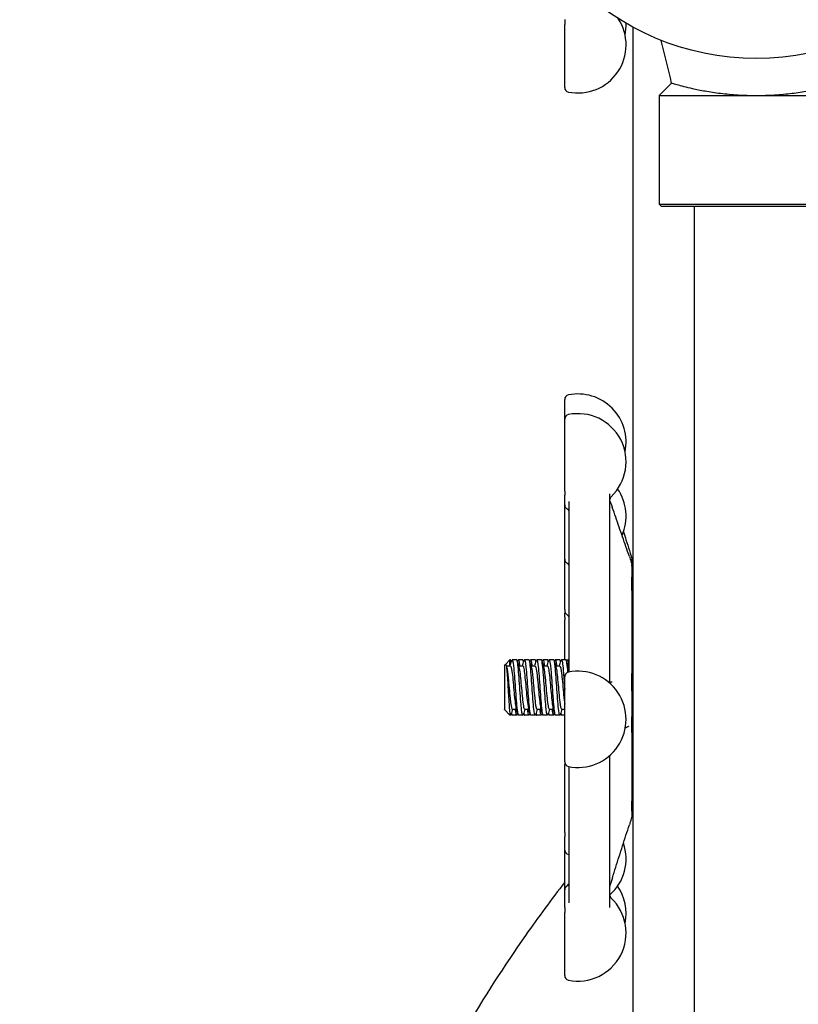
# Model space of a CAD drawing. Header units: inches. Extents: x 24 to 1128, y -58 to 748.
# Tile 345 of 656: x 480.63 to 485.9, y 678.98 to 685.63. Entities that reach past the tile are written whole.
import ezdxf

# ---------------------------------------------------------------- set-up
doc = ezdxf.new("R2010")
doc.units = ezdxf.units.IN
doc.header["$LTSCALE"] = 32
doc.header["$MEASUREMENT"] = 0
doc.layers.add('Dimension (ANSI)', color=7, linetype='Continuous', lineweight=25)
doc.layers.add('Visible (ANSI)', color=7, linetype='Continuous', lineweight=30)
doc.styles.add('Note Text (ANSI)', font='tahoma.ttf')
doc.dimstyles.new('SB Fraction-16 (ANSI)', dxfattribs={"dimscale": 32, "dimtxt": 0.125, "dimasz": 0.098425, "dimexe": 0.125, "dimexo": 0.0625, "dimgap": 0.031496, "dimtad": 0, "dimtih": 1, "dimtoh": 1, "dimdec": 4, "dimrnd": 1e-08, "dimzin": 0, "dimdsep": 46, "dimlunit": 5, "dimtxsty": 'Note Text (ANSI)', "dimcen": 0.09, "dimdle": 0.393701, "dimclrd": 256, "dimclre": 256, "dimclrt": 256, "dimadec": 0, "dimazin": 3, "dimtfac": 0.96, "dimtofl": 0, "dimtmove": 0, "dimatfit": 3, "dimfxl": 1, "dimfrac": 2, "dimtolj": 1, "dimtzin": 12, "dimlwd": -1, "dimlwe": -1, "dimarcsym": 0})

# ---------------------------------------------------------------- blocks, each defined once
blk = doc.blocks.new('*D19')
at = {"layer": 'Defpoints', "color": 0, "transparency": 16777216}
for p in [(494.2806, 695.4398), (330.5011, 563.4398), (494.2806, 563.4398)]:
    blk.add_point(p, dxfattribs=at)
at = {"layer": 'Dimension (ANSI)', "transparency": 16777216}
for p, q in [((492.2806, 695.4398), (326.5011, 695.4398)), ((330.5011, 692.2902), (330.5011, 632.5309)), ((330.5011, 566.5894), (330.5011, 626.3486)), ((492.2806, 563.4398), (326.5011, 563.4398))]:
    blk.add_line(p, q, dxfattribs=at)
for points in [[(329.9762, 692.2902), (331.026, 692.2902), (330.5011, 695.4398)], [(329.9762, 566.5894), (331.026, 566.5894), (330.5011, 563.4398)]]:
    blk.add_solid(points, dxfattribs=at)
at = {"layer": 'Dimension (ANSI)', "transparency": 16777216, "insert": (326.4205, 631.5231), "char_height": 4, "attachment_point": 1, "style": 'Note Text (ANSI)'}
blk.add_mtext('\\A1;132', dxfattribs=at)

msp = doc.modelspace()

# ---------------------------------------------------------------- linework, layer by layer
at = {"layer": 'Visible (ANSI)'}
for p, q in [((484.31659, 685.63337), (484.31659, 685.59948)), ((484.31659, 685.17298), (484.31659, 685.59948)), ((484.77909, 676.6034), (484.77909, 685.57974)), ((485.03929, 685.203), (484.95534, 685.11904)), ((484.95534, 685.11904), (486.26784, 685.11904)), ((484.95534, 685.11904), (484.95534, 684.38467)), ((484.95534, 684.38467), (486.26784, 684.38467)), ((484.97097, 684.36904), (484.95534, 684.38467)), ((486.25222, 684.36904), (484.97097, 684.36904)), ((485.19159, 684.36904), (485.19159, 609.00428)), ((484.31659, 682.93229), (484.31659, 683.06511)), ((484.31659, 682.44656), (484.31659, 682.93229)), ((484.31659, 682.44656), (484.31659, 682.41843)), ((484.31659, 682.3539), (484.31659, 682.41843)), ((484.62034, 682.4285), (484.62034, 681.14895)), ((484.31659, 681.98615), (484.31659, 682.3539)), ((484.34784, 681.23113), (484.34784, 682.37632)), ((484.31659, 681.64605), (484.31659, 681.98615)), ((484.77034, 681.96276), (484.77034, 681.98623)), ((484.77034, 681.96279), (484.77034, 681.94565)), ((484.77034, 681.94402), (484.77034, 681.94565)), ((484.77034, 681.93915), (484.77034, 681.94394)), ((484.77034, 681.93915), (484.77034, 681.86414)), ((484.77034, 681.77416), (484.77034, 681.86414)), ((484.77034, 681.77416), (484.77034, 681.21354)), ((484.77868, 681.67904), (484.77909, 681.67904)), ((484.31659, 681.64605), (484.31659, 681.6388)), ((484.31659, 681.63842), (484.31659, 681.6388)), ((484.31659, 681.59385), (484.31659, 681.62176)), ((484.31659, 681.59385), (484.31659, 681.57744)), ((484.31659, 681.30654), (484.31659, 681.57744)), ((483.90909, 681.266), (483.91728, 681.27486)), ((483.90909, 681.266), (483.90909, 680.97212)), ((483.91728, 681.27486), (483.94656, 681.30654)), ((483.92209, 681.26487), (483.95076, 681.26487)), ((483.94656, 681.26487), (483.94656, 681.30654)), ((483.95076, 681.30654), (483.94656, 681.30654)), ((483.99242, 681.30654), (483.96153, 681.30654)), ((484.03409, 681.30654), (484.0032, 681.30654)), ((484.00543, 681.26487), (484.03409, 681.26487)), ((484.07576, 681.30654), (484.04487, 681.30654)), ((484.11742, 681.30654), (484.08653, 681.30654)), ((484.08876, 681.26487), (484.11743, 681.26487)), ((484.15909, 681.30654), (484.1282, 681.30654)), ((484.20076, 681.30654), (484.16987, 681.30654)), ((484.17209, 681.26487), (484.20076, 681.26487)), ((484.24242, 681.30654), (484.21153, 681.30654)), ((484.28409, 681.30654), (484.2532, 681.30654)), ((484.25543, 681.26487), (484.28409, 681.26487)), ((484.32576, 681.30654), (484.29487, 681.30654)), ((484.34784, 681.30654), (484.33653, 681.30654)), ((484.33876, 681.26487), (484.34784, 681.26487)), ((484.31659, 680.61632), (484.31659, 681.19195)), ((484.77034, 681.09578), (484.77034, 681.21354)), ((484.77034, 681.09578), (484.77034, 680.92179)), ((483.90909, 680.97212), (483.90909, 680.97208)), ((483.90909, 680.97208), (483.9095, 680.97165)), ((483.9095, 680.97165), (483.94656, 680.93154)), ((483.94656, 680.93154), (483.94656, 680.94088)), ((483.95076, 680.93154), (483.94656, 680.93154)), ((483.96153, 680.97321), (483.9902, 680.97321)), ((483.99242, 680.93154), (483.96153, 680.93154)), ((484.03409, 680.93154), (484.0032, 680.93154)), ((484.04487, 680.97321), (484.07353, 680.97321)), ((484.07576, 680.93154), (484.04487, 680.93154)), ((484.11742, 680.93154), (484.08653, 680.93154)), ((484.1282, 680.97321), (484.15687, 680.97321)), ((484.15909, 680.93154), (484.1282, 680.93154)), ((484.20076, 680.93154), (484.16987, 680.93154)), ((484.21153, 680.97321), (484.2402, 680.97321)), ((484.24242, 680.93154), (484.21153, 680.93154)), ((484.28409, 680.93154), (484.2532, 680.93154)), ((484.29487, 680.97321), (484.31659, 680.97321)), ((484.31659, 680.93154), (484.29487, 680.93154)), ((484.77034, 680.81579), (484.77034, 680.92179)), ((484.77034, 680.81579), (484.77034, 680.35084)), ((484.31659, 680.1401), (484.31659, 680.59966)), ((484.62034, 680.65932), (484.62034, 679.63382)), ((484.34784, 679.66552), (484.34784, 680.58449)), ((484.77868, 680.55904), (484.77909, 680.55904)), ((484.77034, 680.28456), (484.77034, 680.35084)), ((484.77034, 680.28456), (484.77034, 680.25204)), ((484.77034, 680.25185), (484.77034, 680.25204)), ((484.31659, 680.1401), (484.31659, 680.1121)), ((484.31659, 680.02128), (484.31659, 680.1121)), ((484.31659, 679.75136), (484.31659, 680.02128)), ((484.31659, 679.63337), (484.31659, 679.75136)), ((484.31659, 679.63337), (484.31659, 679.59948)), ((484.31659, 679.17298), (484.31659, 679.59948))]:
    msp.add_line(p, q, dxfattribs=at)
msp.add_circle((485.61159, 687.11904), 1.75, dxfattribs=at)
for centre, radius, start, end in [((484.40659, 685.46079), 0.325, 258.463041, 33.12259), ((484.40659, 685.59361), 0.325, 348.209299, 2.28142), ((484.34784, 685.17298), 0.03125, 180, 258.463041), ((484.34784, 683.06511), 0.03125, 101.536959, 180), ((484.40659, 682.77729), 0.325, 348.209299, 101.536959), ((484.34784, 682.93229), 0.03125, 101.536959, 180), ((484.40659, 682.64447), 0.325, 313.449842, 101.536959), ((484.40659, 682.27671), 0.325, 336.380744, 34.45644), ((484.65159, 682.38584), 0.03125, 133.449842, 180), ((484.34784, 682.3539), 0.03125, 180, 240), ((484.31659, 682.29978), 0.03125, 0, 60), ((484.34784, 681.98615), 0.03125, 180, 240), ((484.31659, 681.93202), 0.03125, 0, 60), ((484.73909, 681.96279), 0.03125, 0, 48.711706), ((484.80159, 681.70029), 0.03125, 180, 223.94552), ((484.34784, 681.63842), 0.03125, 180, 240), ((484.34784, 681.62176), 0.03125, 164.540143, 180), ((484.31659, 681.5843), 0.03125, 0, 60), ((484.34784, 681.19195), 0.03125, 101.536959, 180), ((484.40659, 680.90413), 0.325, 258.463041, 101.536959), ((484.34784, 680.61632), 0.03125, 180, 258.463041), ((484.34784, 680.59966), 0.03125, 164.540143, 180), ((484.80159, 680.53779), 0.03125, 136.05448, 180), ((484.40659, 679.96137), 0.325, 311.152791, 19.038163), ((484.34784, 680.02128), 0.03125, 180, 258.463041), ((484.40659, 680.30909), 0.325, 258.463041, 259.585431), ((484.34784, 679.75136), 0.03125, 120, 180), ((484.31659, 679.80549), 0.03125, 300, 329.413755), ((484.40659, 679.59361), 0.325, 348.209299, 34.45644), ((484.40659, 679.46079), 0.325, 258.463041, 46.550158), ((484.65159, 679.71942), 0.03125, 180, 226.550158), ((484.34784, 679.17298), 0.03125, 180, 258.463041)]:
    msp.add_arc(centre, radius, start, end, dxfattribs=at)
for points in [[(485.03929, 685.203), (485.01593, 685.29914), (484.99225, 685.3952), (484.96889, 685.49133)], [(485.03929, 685.203), (485.03929, 685.203), (485.04485, 685.20128), (485.05629, 685.198)], [(483.92051, 681.27069), (483.92179, 681.266), (483.92307, 681.26131), (483.92435, 681.25662)], [(483.94853, 681.26487), (483.95171, 681.27654), (483.95486, 681.28822), (483.95799, 681.2999)], [(483.95596, 681.29201), (483.95422, 681.30135), (483.95249, 681.30641), (483.95076, 681.30651)], [(483.9543, 681.2999), (483.95491, 681.2976), (483.95553, 681.29531), (483.95615, 681.29302)], [(483.99597, 681.2999), (483.99984, 681.28546), (484.00373, 681.27103), (484.00769, 681.25662)], [(483.99781, 681.29302), (483.99843, 681.29531), (483.99905, 681.2976), (483.99966, 681.2999)], [(484.03187, 681.26487), (484.03505, 681.27654), (484.03819, 681.28822), (484.04133, 681.2999)], [(484.03763, 681.2999), (484.03825, 681.2976), (484.03886, 681.29531), (484.03948, 681.29302)], [(484.0793, 681.2999), (484.08317, 681.28546), (484.08707, 681.27103), (484.09102, 681.25662)], [(484.08115, 681.29302), (484.08176, 681.29531), (484.08238, 681.2976), (484.08299, 681.2999)], [(484.1152, 681.26487), (484.11838, 681.27654), (484.12153, 681.28822), (484.12466, 681.2999)], [(484.12097, 681.2999), (484.12158, 681.2976), (484.1222, 681.29531), (484.12281, 681.29302)], [(484.16263, 681.2999), (484.1665, 681.28546), (484.1704, 681.27103), (484.17435, 681.25662)], [(484.16448, 681.29302), (484.1651, 681.29531), (484.16571, 681.2976), (484.16633, 681.2999)], [(484.19853, 681.26487), (484.20171, 681.27654), (484.20486, 681.28822), (484.20799, 681.2999)], [(484.2043, 681.2999), (484.20491, 681.2976), (484.20553, 681.29531), (484.20615, 681.29302)], [(484.24597, 681.2999), (484.24984, 681.28546), (484.25373, 681.27103), (484.25769, 681.25662)], [(484.24781, 681.29302), (484.24843, 681.29531), (484.24905, 681.2976), (484.24966, 681.2999)], [(484.28187, 681.26487), (484.28505, 681.27654), (484.28819, 681.28822), (484.29133, 681.2999)], [(484.28763, 681.2999), (484.28825, 681.2976), (484.28886, 681.29531), (484.28948, 681.29302)], [(484.3293, 681.2999), (484.33317, 681.28546), (484.33707, 681.27103), (484.34102, 681.25662)], [(484.33115, 681.29302), (484.33176, 681.29531), (484.33238, 681.2976), (484.33299, 681.2999)], [(484.34102, 681.25632), (484.34292, 681.24932), (484.34482, 681.23823), (484.34673, 681.22381)], [(484.62034, 681.15263), (484.62251, 681.15351), (484.62468, 681.15439), (484.62685, 681.15527)], [(483.9095, 680.97165), (483.90936, 680.97179), (483.90923, 680.97195), (483.90909, 680.97212)], [(483.96376, 680.97321), (483.96058, 680.96154), (483.95743, 680.94987), (483.9543, 680.93818)], [(483.95799, 680.93818), (483.95738, 680.94048), (483.95676, 680.94277), (483.95615, 680.94506)], [(483.99966, 680.93818), (483.99579, 680.95262), (483.99189, 680.96705), (483.98794, 680.98147)], [(483.99781, 680.94506), (483.9972, 680.94277), (483.99658, 680.94048), (483.99597, 680.93818)], [(484.04709, 680.97321), (484.04391, 680.96154), (484.04076, 680.94987), (484.03763, 680.93818)], [(484.04133, 680.93818), (484.04071, 680.94048), (484.0401, 680.94277), (484.03948, 680.94506)], [(484.08299, 680.93818), (484.07912, 680.95262), (484.07522, 680.96705), (484.07127, 680.98147)], [(484.08115, 680.94506), (484.08053, 680.94277), (484.07991, 680.94048), (484.0793, 680.93818)], [(484.13043, 680.97321), (484.12725, 680.96154), (484.1241, 680.94987), (484.12097, 680.93818)], [(484.12466, 680.93818), (484.12405, 680.94048), (484.12343, 680.94277), (484.12281, 680.94506)], [(484.16633, 680.93818), (484.16246, 680.95262), (484.15856, 680.96705), (484.15461, 680.98147)], [(484.16448, 680.94506), (484.16386, 680.94277), (484.16325, 680.94048), (484.16263, 680.93818)], [(484.21376, 680.97321), (484.21058, 680.96154), (484.20743, 680.94987), (484.2043, 680.93818)], [(484.20799, 680.93818), (484.20738, 680.94048), (484.20676, 680.94277), (484.20615, 680.94506)], [(484.24966, 680.93818), (484.24579, 680.95262), (484.24189, 680.96705), (484.23794, 680.98147)], [(484.24781, 680.94506), (484.2472, 680.94277), (484.24658, 680.94048), (484.24597, 680.93818)], [(484.29709, 680.97321), (484.29391, 680.96154), (484.29076, 680.94987), (484.28763, 680.93818)], [(484.29133, 680.93818), (484.29071, 680.94048), (484.2901, 680.94277), (484.28948, 680.94506)], [(484.28967, 680.94611), (484.2914, 680.93677), (484.29313, 680.9317), (484.29487, 680.93159)], [(484.72653, 680.84702), (484.72959, 680.84827), (484.73265, 680.84951), (484.7357, 680.85075)], [(484.77909, 680.34721), (484.77617, 680.34409), (484.77326, 680.34097), (484.77034, 680.33784)]]:
    msp.add_open_spline(points, degree=3, dxfattribs=at)
for points, knots in [([(485.05629, 685.198), (485.06148, 685.19649), (485.06775, 685.19471), (485.09959, 685.18585), (485.13674, 685.17603), (485.20551, 685.16086), (485.234, 685.15506), (485.29767, 685.14389), (485.33286, 685.13852), (485.40778, 685.12941), (485.44761, 685.12567), (485.52908, 685.12064), (485.57072, 685.11936), (485.65246, 685.11936), (485.69411, 685.12064), (485.77558, 685.12567), (485.8154, 685.12941), (485.89032, 685.13852), (485.92551, 685.14389), (485.98918, 685.15506), (486.01768, 685.16086), (486.08644, 685.17603), (486.12359, 685.18585), (486.17231, 685.19941), (486.18389, 685.203), (486.18389, 685.203)], [0.3885394, 0.3885394, 0.3885394, 0.3885394, 0.5606588, 0.5606588, 1.1213177, 1.1213177, 1.4327287, 1.4327287, 1.7441397, 1.7441397, 2.0555507, 2.0555507, 2.3669617, 2.3669617, 2.6783727, 2.6783727, 2.9897837, 2.9897837, 3.3011947, 3.3011947, 3.6126057, 3.6126057, 4.1732646, 4.1732646, 4.7339234, 4.7339234, 4.7339234, 4.7339234]), ([(484.62034, 682.38622), (484.62035, 682.38543), (484.62035, 682.38464), (484.62035, 682.38338), (484.62036, 682.38296), (484.62036, 682.38229), (484.62037, 682.38208), (484.62037, 682.38175), (484.62037, 682.38164), (484.62038, 682.3814), (484.62038, 682.38127), (484.62038, 682.38108), (484.62039, 682.38101), (484.62039, 682.38091), (484.62039, 682.38088), (484.62039, 682.3808), (484.62039, 682.38075), (484.6204, 682.38065), (484.6204, 682.3806), (484.6204, 682.38054), (484.6204, 682.38052), (484.6204, 682.38047), (484.6204, 682.38046), (484.6204, 682.38044), (484.6204, 682.38044), (484.6204, 682.38044)], [0.010278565, 0.010278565, 0.010278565, 0.010278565, 0.019883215, 0.019883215, 0.024682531, 0.024682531, 0.026751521, 0.026751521, 0.027745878, 0.027745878, 0.028761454, 0.028761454, 0.029267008, 0.029267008, 0.029516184, 0.029516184, 0.030019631, 0.030019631, 0.030755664, 0.030755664, 0.031441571, 0.031441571, 0.032566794, 0.032566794, 0.03348156, 0.03348156, 0.03348156, 0.03348156]), ([(484.62037, 682.3822), (484.62043, 682.38201), (484.62052, 682.38178), (484.62072, 682.38126), (484.62084, 682.38097), (484.62268, 682.37655), (484.62468, 682.37256), (484.62719, 682.36664), (484.62816, 682.36427), (484.63147, 682.35587), (484.63384, 682.34941), (484.63699, 682.34046), (484.63777, 682.3382), (484.63855, 682.33596)], [0.09394711, 0.09394711, 0.09394711, 0.09394711, 0.09670762, 0.09670762, 0.09941434, 0.09941434, 0.13679204, 0.13679204, 0.16145778, 0.16145778, 0.2211622, 0.2211622, 0.24097602, 0.24097602, 0.24097602, 0.24097602]), ([(484.75345, 682.00487), (484.74581, 682.02695), (484.73816, 682.04903), (484.72286, 682.09318), (484.71521, 682.11526), (484.69989, 682.1594), (484.69223, 682.18147), (484.6769, 682.22562), (484.66923, 682.24769), (484.6539, 682.29182), (484.64623, 682.31389), (484.63855, 682.33596)], [0.47801542, 0.47801542, 0.47801542, 0.47801542, 0.67299233, 0.67299233, 0.86796925, 0.86796925, 1.06294616, 1.06294616, 1.25792307, 1.25792307, 1.45289998, 1.45289998, 1.45289998, 1.45289998]), ([(484.71381, 682.1707), (484.71946, 682.15299), (484.72511, 682.13529), (484.73841, 682.09358), (484.74606, 682.06958), (484.7537, 682.04558)], [1.28381628, 1.28381628, 1.28381628, 1.28381628, 1.42769616, 1.42769616, 1.62267307, 1.62267307, 1.62267307, 1.62267307]), ([(484.75345, 682.00487), (484.75518, 681.99987), (484.75693, 681.99478), (484.76053, 681.9838), (484.76242, 681.97779), (484.76502, 681.96891), (484.76586, 681.96594), (484.76702, 681.96155), (484.76741, 681.96001), (484.76829, 681.95633), (484.7687, 681.95436), (484.76914, 681.95189), (484.76924, 681.9513), (484.76938, 681.95042), (484.76942, 681.95017), (484.76948, 681.94977), (484.7695, 681.94963), (484.76954, 681.94933), (484.76957, 681.94918), (484.7696, 681.94894), (484.76962, 681.94886), (484.76964, 681.9487), (484.76965, 681.94862), (484.76967, 681.94848), (484.76968, 681.94842), (484.76971, 681.94825), (484.76972, 681.94816), (484.76977, 681.94782), (484.76978, 681.94778), (484.76979, 681.94775), (484.76979, 681.94775), (484.76979, 681.94775)], [0, 0, 0, 0, 0.04421352, 0.04421352, 0.09143567, 0.09143567, 0.1148414, 0.1148414, 0.12798974, 0.12798974, 0.14842503, 0.14842503, 0.15488355, 0.15488355, 0.15731825, 0.15731825, 0.15853645, 0.15853645, 0.15976362, 0.15976362, 0.16037577, 0.16037577, 0.16099044, 0.16099044, 0.16160454, 0.16160454, 0.16284514, 0.16284514, 0.16786615, 0.16786615, 0.16893992, 0.16893992, 0.16893992, 0.16893992]), ([(484.7537, 682.04558), (484.75562, 682.03954), (484.75758, 682.03338), (484.76106, 682.02231), (484.76261, 682.01733), (484.76477, 682.01033), (484.76547, 682.00806), (484.76676, 682.0038), (484.76737, 682.00178), (484.76852, 681.99783), (484.76896, 681.99623), (484.76944, 681.99413), (484.76957, 681.99354), (484.76977, 681.99244), (484.76984, 681.99204), (484.76995, 681.99129), (484.76999, 681.99101), (484.77006, 681.99056), (484.77008, 681.9904), (484.77012, 681.99007), (484.77014, 681.9899), (484.77019, 681.98943), (484.77022, 681.98914), (484.77026, 681.98861), (484.77028, 681.98838), (484.7703, 681.98807), (484.7703, 681.98801), (484.77031, 681.98788), (484.77031, 681.98782), (484.77031, 681.98772), (484.77031, 681.9877), (484.77032, 681.98766), (484.77032, 681.98764), (484.77032, 681.9876), (484.77032, 681.98758), (484.77032, 681.98754), (484.77032, 681.98751), (484.77033, 681.98711), (484.77034, 681.98668), (484.77034, 681.98627)], [0, 0, 0, 0, 0.04904125, 0.04904125, 0.08849266, 0.08849266, 0.10811986, 0.10811986, 0.12782693, 0.12782693, 0.15348254, 0.15348254, 0.16326303, 0.16326303, 0.16817878, 0.16817878, 0.17065213, 0.17065213, 0.17188532, 0.17188532, 0.17316402, 0.17316402, 0.17565897, 0.17565897, 0.17810714, 0.17810714, 0.17871797, 0.17871797, 0.17933326, 0.17933326, 0.17948698, 0.17948698, 0.17964227, 0.17964227, 0.17979785, 0.17979785, 0.18010973, 0.18010973, 0.18533912, 0.18533912, 0.18533912, 0.18533912]), ([(484.76965, 681.94861), (484.76967, 681.94854), (484.7697, 681.94847), (484.76975, 681.94827), (484.76979, 681.94812), (484.76988, 681.9478), (484.76993, 681.94762), (484.77001, 681.94728), (484.77004, 681.94714), (484.7701, 681.94684), (484.77013, 681.94668), (484.77018, 681.94636), (484.7702, 681.94621), (484.77025, 681.94589), (484.77026, 681.94573), (484.77029, 681.94549), (484.77029, 681.94541), (484.7703, 681.94526), (484.77031, 681.94519), (484.77032, 681.945), (484.77032, 681.94491), (484.77033, 681.94468), (484.77033, 681.94459), (484.77034, 681.94438), (484.77034, 681.94429), (484.77034, 681.94413), (484.77034, 681.94404), (484.77034, 681.94396)], [0.2261265, 0.2261265, 0.2261265, 0.2261265, 0.227574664, 0.227574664, 0.230038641, 0.230038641, 0.23225074, 0.23225074, 0.233479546, 0.233479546, 0.234712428, 0.234712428, 0.235932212, 0.235932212, 0.23714975, 0.23714975, 0.237762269, 0.237762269, 0.238377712, 0.238377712, 0.239624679, 0.239624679, 0.242081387, 0.242081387, 0.246210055, 0.246210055, 0.250348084, 0.250348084, 0.250348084, 0.250348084]), ([(484.62197, 681.85005), (484.62197, 681.85005), (484.62197, 681.85005), (484.62197, 681.85007), (484.62195, 681.8501), (484.62189, 681.85025), (484.62183, 681.85038), (484.62171, 681.85066), (484.62164, 681.8508), (484.62148, 681.85115), (484.62136, 681.85139), (484.62096, 681.85219), (484.62066, 681.8528), (484.62034, 681.85341)], [0.092876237, 0.092876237, 0.092876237, 0.092876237, 0.093349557, 0.093349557, 0.09552105, 0.09552105, 0.097869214, 0.097869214, 0.099519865, 0.099519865, 0.10185373, 0.10185373, 0.107308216, 0.107308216, 0.107308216, 0.107308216]), ([(483.91728, 681.27486), (483.91765, 681.27526), (483.91801, 681.27536), (483.91974, 681.27447), (483.92107, 681.26967), (483.92376, 681.25238), (483.92509, 681.23986), (483.92779, 681.20848), (483.92912, 681.18977), (483.93181, 681.14842), (483.93314, 681.12611), (483.93584, 681.08071), (483.93717, 681.05806), (483.93986, 681.01544), (483.9412, 680.99597), (483.94389, 680.96289), (483.94522, 680.94975), (483.94656, 680.94088)], [-1.2427303, -1.2427303, -1.2427303, -1.2427303, -1.200467, -1.200467, -1.0416694, -1.0416694, -0.8786368, -0.8786368, -0.7113708, -0.7113708, -0.5398726, -0.5398726, -0.3641439, -0.3641439, -0.1841858, -0.1841858, 0, 0, 0, 0]), ([(483.95076, 681.26469), (483.95396, 681.26446), (483.95716, 681.2516), (483.96036, 681.22827), (483.96464, 681.19715), (483.96891, 681.14826), (483.97318, 681.10163), (483.97745, 681.055), (483.98172, 681.01192), (483.98599, 680.99003), (483.98664, 680.9867), (483.98729, 680.98387), (483.98794, 680.98155)], [6.2831853, 6.2831853, 6.2831853, 6.2831853, 7.0074496, 7.0074496, 7.0074496, 7.9736666, 7.9736666, 7.9736666, 8.9397805, 8.9397805, 8.9397805, 9.0866243, 9.0866243, 9.0866243, 9.0866243]), ([(483.95799, 681.29989), (483.95819, 681.30064), (483.95839, 681.30132), (483.95859, 681.30195), (483.9626, 681.31443), (483.96662, 681.30008), (483.97063, 681.26417), (483.97463, 681.22833), (483.97864, 681.17179), (483.98264, 681.1152), (483.98665, 681.05851), (483.99066, 681.00299), (483.99467, 680.96899), (483.99752, 680.94489), (484.00036, 680.93197), (484.0032, 680.93176)], [6.0162011, 6.0162011, 6.0162011, 6.0162011, 6.061332, 6.061332, 6.061332, 6.968806, 6.968806, 6.968806, 7.8744508, 7.8744508, 7.8744508, 8.7817425, 8.7817425, 8.7817425, 9.424778, 9.424778, 9.424778, 9.424778]), ([(484.03763, 680.93841), (484.03646, 680.93395), (484.03529, 680.93157), (484.03412, 680.93154), (484.03007, 680.93142), (484.02602, 680.9592), (484.02197, 681.00452), (484.01794, 681.04964), (484.01391, 681.11114), (484.00988, 681.16629), (484.00586, 681.22122), (484.00185, 681.26866), (483.99783, 681.29117), (483.99603, 681.30127), (483.99423, 681.30626), (483.99242, 681.30622)], [-15.9749474, -15.9749474, -15.9749474, -15.9749474, -15.710016, -15.710016, -15.710016, -14.7941843, -14.7941843, -14.7941843, -13.8824397, -13.8824397, -13.8824397, -12.9741281, -12.9741281, -12.9741281, -12.5663706, -12.5663706, -12.5663706, -12.5663706]), ([(483.99966, 681.2996), (484.00201, 681.30827), (484.00436, 681.3087), (484.0067, 681.30004), (484.00854, 681.29326), (484.01038, 681.28097), (484.01222, 681.26463)], [9.1577938, 9.1577938, 9.1577938, 9.1577938, 9.68894404, 9.68894404, 9.68894404, 10.10445178, 10.10445178, 10.10445178, 10.10445178]), ([(484.03929, 681.29199), (484.03757, 681.30137), (484.03584, 681.30649), (484.03412, 681.30654), (484.03411, 681.30654), (484.0341, 681.30654), (484.03409, 681.30654)], [-16.10000872, -16.10000872, -16.10000872, -16.10000872, -15.71001603, -15.71001603, -15.71001603, -15.70796327, -15.70796327, -15.70796327, -15.70796327]), ([(484.03409, 681.2647), (484.03514, 681.26478), (484.03619, 681.2635), (484.03723, 681.2608), (484.0415, 681.24979), (484.04577, 681.21534), (484.05004, 681.17155), (484.05431, 681.12776), (484.05858, 681.07585), (484.06285, 681.03704), (484.06566, 681.01149), (484.06846, 680.99209), (484.07127, 680.9817)], [12.5663706, 12.5663706, 12.5663706, 12.5663706, 12.8032209, 12.8032209, 12.8032209, 13.7688308, 13.7688308, 13.7688308, 14.734342, 14.734342, 14.734342, 15.3698096, 15.3698096, 15.3698096, 15.3698096]), ([(484.04133, 681.29985), (484.04182, 681.3017), (484.04231, 681.30318), (484.04279, 681.30425), (484.0468, 681.31308), (484.05081, 681.29482), (484.05482, 681.25617), (484.05883, 681.21752), (484.06284, 681.15931), (484.06685, 681.10285), (484.07086, 681.0464), (484.07486, 680.99291), (484.07887, 680.96197), (484.08143, 680.94225), (484.08398, 680.93196), (484.08653, 680.93182)], [12.2993864, 12.2993864, 12.2993864, 12.2993864, 12.4100129, 12.4100129, 12.4100129, 13.3168593, 13.3168593, 13.3168593, 14.2236185, 14.2236185, 14.2236185, 15.130291, 15.130291, 15.130291, 15.7079633, 15.7079633, 15.7079633, 15.7079633]), ([(484.12097, 680.93826), (484.12034, 680.9359), (484.11972, 680.93414), (484.1191, 680.93303), (484.11505, 680.92583), (484.111, 680.94636), (484.10696, 680.98696), (484.10292, 681.02748), (484.09888, 681.08708), (484.09484, 681.14366), (484.09082, 681.20013), (484.08679, 681.25235), (484.08276, 681.28103), (484.08042, 681.29764), (484.07809, 681.30615), (484.07576, 681.30623)], [-22.2581327, -22.2581327, -22.2581327, -22.2581327, -22.1173036, -22.1173036, -22.1173036, -21.2019377, -21.2019377, -21.2019377, -20.2886606, -20.2886606, -20.2886606, -19.3773067, -19.3773067, -19.3773067, -18.8495559, -18.8495559, -18.8495559, -18.8495559]), ([(484.08299, 681.29964), (484.08563, 681.3093), (484.08826, 681.30852), (484.0909, 681.29649), (484.09245, 681.28941), (484.094, 681.27849), (484.09555, 681.26466)], [15.4409791, 15.4409791, 15.4409791, 15.4409791, 16.03687738, 16.03687738, 16.03687738, 16.38763709, 16.38763709, 16.38763709, 16.38763709]), ([(484.12262, 681.29212), (484.12145, 681.29854), (484.12027, 681.30296), (484.1191, 681.30505), (484.11854, 681.30604), (484.11798, 681.30651), (484.11742, 681.30647)], [-22.38319403, -22.38319403, -22.38319403, -22.38319403, -22.11730363, -22.11730363, -22.11730363, -21.99114858, -21.99114858, -21.99114858, -21.99114858]), ([(484.11743, 681.26468), (484.12057, 681.26445), (484.12371, 681.2521), (484.12685, 681.22955), (484.13112, 681.19894), (484.13539, 681.1504), (484.13965, 681.10375), (484.14392, 681.05711), (484.14818, 681.01365), (484.15245, 680.99112), (484.15317, 680.98732), (484.15389, 680.98414), (484.15461, 680.98158)], [18.8495559, 18.8495559, 18.8495559, 18.8495559, 19.5604441, 19.5604441, 19.5604441, 20.5253788, 20.5253788, 20.5253788, 21.4902198, 21.4902198, 21.4902198, 21.6529949, 21.6529949, 21.6529949, 21.6529949]), ([(484.12466, 681.29979), (484.12543, 681.3027), (484.12619, 681.30471), (484.12696, 681.30572), (484.13097, 681.31101), (484.13498, 681.28907), (484.13898, 681.24794), (484.14299, 681.20681), (484.14699, 681.14737), (484.151, 681.09136), (484.15501, 681.03535), (484.15901, 680.98397), (484.16302, 680.956), (484.1653, 680.94006), (484.16758, 680.93192), (484.16987, 680.93185)], [18.5825718, 18.5825718, 18.5825718, 18.5825718, 18.7561262, 18.7561262, 18.7561262, 19.6623744, 19.6623744, 19.6623744, 20.5685395, 20.5685395, 20.5685395, 21.474622, 21.474622, 21.474622, 21.9911486, 21.9911486, 21.9911486, 21.9911486]), ([(484.2043, 680.93819), (484.20411, 680.93749), (484.20392, 680.93684), (484.20374, 680.93625), (484.19972, 680.9236), (484.1957, 680.93784), (484.19169, 680.97372), (484.18767, 681.00957), (484.18366, 681.06625), (484.17965, 681.12298), (484.17564, 681.17966), (484.17163, 681.23515), (484.16762, 681.26913), (484.16477, 681.2932), (484.16193, 681.30611), (484.15909, 681.30632)], [-28.541318, -28.541318, -28.541318, -28.541318, -28.4988988, -28.4988988, -28.4988988, -27.5903346, -27.5903346, -27.5903346, -26.6825411, -26.6825411, -26.6825411, -25.7754795, -25.7754795, -25.7754795, -25.1327412, -25.1327412, -25.1327412, -25.1327412]), ([(484.16633, 681.29969), (484.16923, 681.31029), (484.17213, 681.30808), (484.17503, 681.2925), (484.17632, 681.28561), (484.1776, 681.27616), (484.17888, 681.2647)], [21.72416441, 21.72416441, 21.72416441, 21.72416441, 22.38062274, 22.38062274, 22.38062274, 22.67082239, 22.67082239, 22.67082239, 22.67082239]), ([(484.20596, 681.29222), (484.20522, 681.29627), (484.20448, 681.2995), (484.20374, 681.30183), (484.20274, 681.30496), (484.20175, 681.30644), (484.20076, 681.30636)], [-28.66637934, -28.66637934, -28.66637934, -28.66637934, -28.4988988, -28.4988988, -28.4988988, -28.27433388, -28.27433388, -28.27433388, -28.27433388]), ([(484.20076, 681.26458), (484.20231, 681.26467), (484.20386, 681.26185), (484.20542, 681.25597), (484.20976, 681.23955), (484.2141, 681.19975), (484.21844, 681.15334), (484.22278, 681.10696), (484.22712, 681.05534), (484.23146, 681.02024), (484.23362, 681.00278), (484.23578, 680.98966), (484.23794, 680.98179)], [25.1327412, 25.1327412, 25.1327412, 25.1327412, 25.4839322, 25.4839322, 25.4839322, 26.4661023, 26.4661023, 26.4661023, 27.4478945, 27.4478945, 27.4478945, 27.9361802, 27.9361802, 27.9361802, 27.9361802]), ([(484.20799, 681.29973), (484.20902, 681.30363), (484.21005, 681.30593), (484.21108, 681.30643), (484.21508, 681.30839), (484.21908, 681.2831), (484.22309, 681.23979), (484.22709, 681.19649), (484.23109, 681.13611), (484.2351, 681.08071), (484.2391, 681.02531), (484.24311, 680.97607), (484.24711, 680.95098), (484.24914, 680.93825), (484.25117, 680.93187), (484.2532, 680.93186)], [24.8657571, 24.8657571, 24.8657571, 24.8657571, 25.0981395, 25.0981395, 25.0981395, 26.0038186, 26.0038186, 26.0038186, 26.9094187, 26.9094187, 26.9094187, 27.8149406, 27.8149406, 27.8149406, 28.2743339, 28.2743339, 28.2743339, 28.2743339]), ([(484.28763, 680.9382), (484.28385, 680.92427), (484.28007, 680.93341), (484.27628, 680.96312), (484.27224, 680.99484), (484.2682, 681.04932), (484.26416, 681.10631), (484.26012, 681.16324), (484.25609, 681.22142), (484.25205, 681.25929), (484.24884, 681.2894), (484.24563, 681.30614), (484.24242, 681.3064)], [-34.8245034, -34.8245034, -34.8245034, -34.8245034, -33.9686925, -33.9686925, -33.9686925, -33.0546668, -33.0546668, -33.0546668, -32.141653, -32.141653, -32.141653, -31.4159265, -31.4159265, -31.4159265, -31.4159265]), ([(484.24966, 681.29975), (484.25281, 681.31125), (484.25596, 681.30742), (484.25912, 681.2882), (484.26015, 681.2819), (484.26118, 681.27398), (484.26222, 681.26475)], [28.00734972, 28.00734972, 28.00734972, 28.00734972, 28.72038471, 28.72038471, 28.72038471, 28.9540077, 28.9540077, 28.9540077, 28.9540077]), ([(484.28929, 681.2923), (484.289, 681.29388), (484.28871, 681.29533), (484.28842, 681.29665), (484.28698, 681.30319), (484.28553, 681.30634), (484.28409, 681.30626)], [-34.94956464, -34.94956464, -34.94956464, -34.94956464, -34.88377186, -34.88377186, -34.88377186, -34.55751919, -34.55751919, -34.55751919, -34.55751919]), ([(484.28409, 681.26486), (484.28823, 681.26473), (484.29236, 681.24219), (484.2965, 681.20559), (484.30083, 681.16727), (484.30516, 681.11466), (484.30949, 681.06983), (484.31186, 681.04533), (484.31422, 681.02355), (484.31659, 681.00693)], [31.4159265, 31.4159265, 31.4159265, 31.4159265, 32.351308, 32.351308, 32.351308, 33.3309049, 33.3309049, 33.3309049, 33.8663136, 33.8663136, 33.8663136, 33.8663136]), ([(484.29133, 681.29958), (484.29293, 681.30564), (484.29453, 681.30785), (484.29614, 681.30568), (484.30026, 681.30012), (484.30438, 681.26581), (484.3085, 681.21595), (484.3112, 681.1833), (484.31389, 681.14449), (484.31659, 681.10645)], [31.1489424, 31.1489424, 31.1489424, 31.1489424, 31.5116481, 31.5116481, 31.5116481, 32.4435606, 32.4435606, 32.4435606, 33.0538425, 33.0538425, 33.0538425, 33.0538425]), ([(484.33889, 681.22186), (484.3383, 681.22884), (484.33771, 681.23552), (484.33712, 681.24181), (484.33333, 681.28229), (484.32955, 681.30634), (484.32576, 681.30652)], [-38.68929977, -38.68929977, -38.68929977, -38.68929977, -38.55601033, -38.55601033, -38.55601033, -37.69911184, -37.69911184, -37.69911184, -37.69911184]), ([(484.33299, 681.2999), (484.33705, 681.315), (484.3411, 681.303), (484.34515, 681.26836), (484.34528, 681.26722), (484.34542, 681.26606), (484.34555, 681.26487)], [34.29053502, 34.29053502, 34.29053502, 34.29053502, 35.20708057, 35.20708057, 35.20708057, 35.23719301, 35.23719301, 35.23719301, 35.23719301]), ([(483.92435, 681.25651), (483.92781, 681.24368), (483.93127, 681.21677), (483.93472, 681.18255), (483.939, 681.14025), (483.94327, 681.08794), (483.94755, 681.04707), (483.95182, 681.00622), (483.95609, 680.97793), (483.96036, 680.97378), (483.96075, 680.9734), (483.96114, 680.97322), (483.96153, 680.97324)], [6.621339, 6.621339, 6.621339, 6.621339, 7.4033745, 7.4033745, 7.4033745, 8.3701398, 8.3701398, 8.3701398, 9.3362117, 9.3362117, 9.3362117, 9.424778, 9.424778, 9.424778, 9.424778]), ([(484.00769, 681.25639), (484.00899, 681.25172), (484.01029, 681.24509), (484.0116, 681.23661), (484.01587, 681.20884), (484.02014, 681.16189), (484.0244, 681.11497), (484.02867, 681.06806), (484.03294, 681.02247), (484.03721, 680.99685), (484.03976, 680.98153), (484.04231, 680.9736), (484.04487, 680.97351)], [12.9045243, 12.9045243, 12.9045243, 12.9045243, 13.1994868, 13.1994868, 13.1994868, 14.1650562, 14.1650562, 14.1650562, 15.1305271, 15.1305271, 15.1305271, 15.7079633, 15.7079633, 15.7079633, 15.7079633]), ([(484.09102, 681.2565), (484.09442, 681.24388), (484.09782, 681.21771), (484.10121, 681.18429), (484.10548, 681.14235), (484.10975, 681.09014), (484.11401, 681.049), (484.11827, 681.00795), (484.12252, 680.97905), (484.12678, 680.97404), (484.12725, 680.97349), (484.12773, 680.97323), (484.1282, 680.97326)], [19.1877096, 19.1877096, 19.1877096, 19.1877096, 19.9564324, 19.9564324, 19.9564324, 20.9213285, 20.9213285, 20.9213285, 21.8840483, 21.8840483, 21.8840483, 21.9911486, 21.9911486, 21.9911486, 21.9911486]), ([(484.17435, 681.2563), (484.1761, 681.25001), (484.17784, 681.24027), (484.17959, 681.22743), (484.18393, 681.1955), (484.18827, 681.14534), (484.19261, 681.0981), (484.19695, 681.05088), (484.20129, 681.00796), (484.20563, 680.98741), (484.2076, 680.9781), (484.20957, 680.97351), (484.21153, 680.97355)], [25.4708949, 25.4708949, 25.4708949, 25.4708949, 25.8655971, 25.8655971, 25.8655971, 26.8476199, 26.8476199, 26.8476199, 27.8292662, 27.8292662, 27.8292662, 28.2743339, 28.2743339, 28.2743339, 28.2743339]), ([(484.25769, 681.25662), (484.26201, 681.24084), (484.26633, 681.20179), (484.27066, 681.15579), (484.27499, 681.10972), (484.27932, 681.05801), (484.28365, 681.02237), (484.28739, 680.99157), (484.29113, 680.97354), (484.29487, 680.97328)], [31.7540802, 31.7540802, 31.7540802, 31.7540802, 32.7319702, 32.7319702, 32.7319702, 33.7114291, 33.7114291, 33.7114291, 34.5575192, 34.5575192, 34.5575192, 34.5575192]), ([(484.34662, 681.22355), (484.34713, 681.22507), (484.34753, 681.22681), (484.3478, 681.2295), (484.34784, 681.23031), (484.34784, 681.23113)], [0.236754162, 0.236754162, 0.236754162, 0.236754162, 0.249550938, 0.249550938, 0.254927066, 0.254927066, 0.254927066, 0.254927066]), ([(484.62685, 681.15527), (484.627, 681.15534), (484.6273, 681.15546), (484.62815, 681.1558), (484.62866, 681.156), (484.63012, 681.15655), (484.63111, 681.15689), (484.63338, 681.15758), (484.63466, 681.15792), (484.63652, 681.15838), (484.63718, 681.15854), (484.63741, 681.1586), (484.63743, 681.1586), (484.63743, 681.1586)], [0, 0, 0, 0, 0.007377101, 0.007377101, 0.01406314, 0.01406314, 0.025814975, 0.025814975, 0.04239606, 0.04239606, 0.056138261, 0.056138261, 0.059141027, 0.059141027, 0.059141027, 0.059141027]), ([(483.9543, 680.93846), (483.95275, 680.93263), (483.95121, 680.93038), (483.94966, 680.93218), (483.94863, 680.93339), (483.94759, 680.93631), (483.94656, 680.94088)], [-9.69176213, -9.69176213, -9.69176213, -9.69176213, -9.34211053, -9.34211053, -9.34211053, -9.10788499, -9.10788499, -9.10788499, -9.10788499]), ([(483.95633, 680.94587), (483.95709, 680.94175), (483.95784, 680.93848), (483.95859, 680.93614), (483.95957, 680.93308), (483.96055, 680.93164), (483.96153, 680.93172)], [5.89113985, 5.89113985, 5.89113985, 5.89113985, 6.06133202, 6.06133202, 6.06133202, 6.28318531, 6.28318531, 6.28318531, 6.28318531]), ([(483.99597, 680.93827), (483.99258, 680.92593), (483.9892, 680.93147), (483.98582, 680.95429), (483.98502, 680.95972), (483.98421, 680.9661), (483.98341, 680.97329)], [-12.83335478, -12.83335478, -12.83335478, -12.83335478, -12.06862067, -12.06862067, -12.06862067, -11.8866968, -11.8866968, -11.8866968, -11.8866968]), ([(484.03967, 680.94593), (484.04071, 680.94023), (484.04175, 680.93612), (484.04279, 680.93383), (484.04349, 680.93231), (484.04418, 680.93159), (484.04487, 680.93164)], [12.17432516, 12.17432516, 12.17432516, 12.17432516, 12.41001289, 12.41001289, 12.41001289, 12.56637061, 12.56637061, 12.56637061, 12.56637061]), ([(484.0793, 680.9384), (484.07643, 680.92792), (484.07356, 680.92993), (484.07069, 680.94504), (484.06938, 680.95198), (484.06806, 680.96163), (484.06674, 680.97338)], [-19.11654009, -19.11654009, -19.11654009, -19.11654009, -18.46771377, -18.46771377, -18.46771377, -18.1698821, -18.1698821, -18.1698821, -18.1698821]), ([(484.123, 680.94599), (484.12432, 680.93878), (484.12564, 680.9341), (484.12696, 680.93236), (484.12738, 680.93181), (484.12779, 680.93156), (484.1282, 680.93158)], [18.45751047, 18.45751047, 18.45751047, 18.45751047, 18.75612624, 18.75612624, 18.75612624, 18.84955592, 18.84955592, 18.84955592, 18.84955592]), ([(484.16263, 680.93848), (484.16029, 680.92982), (484.15794, 680.92938), (484.15559, 680.93802), (484.15376, 680.94479), (484.15192, 680.95709), (484.15008, 680.97345)], [-25.39972539, -25.39972539, -25.39972539, -25.39972539, -24.8691111, -24.8691111, -24.8691111, -24.45306741, -24.45306741, -24.45306741, -24.45306741]), ([(484.20633, 680.94603), (484.20792, 680.93744), (484.2095, 680.93243), (484.21108, 680.93165), (484.21123, 680.93158), (484.21138, 680.93154), (484.21153, 680.93155)], [24.74069577, 24.74069577, 24.74069577, 24.74069577, 25.09813946, 25.09813946, 25.09813946, 25.13274123, 25.13274123, 25.13274123, 25.13274123]), ([(484.24597, 680.9385), (484.24396, 680.93103), (484.24196, 680.92954), (484.23995, 680.93479), (484.23777, 680.9405), (484.23559, 680.95413), (484.23341, 680.97347)], [-31.6829107, -31.6829107, -31.6829107, -31.6829107, -31.22960985, -31.22960985, -31.22960985, -30.73625272, -30.73625272, -30.73625272, -30.73625272]), ([(484.7479, 680.85728), (484.7479, 680.85728), (484.7477, 680.85715), (484.74707, 680.85673), (484.74661, 680.85643), (484.74524, 680.85554), (484.74419, 680.8549), (484.74214, 680.85373), (484.74118, 680.85321), (484.73927, 680.85227), (484.73831, 680.85183), (484.73705, 680.8513), (484.73665, 680.85114), (484.73604, 680.85089), (484.73583, 680.85081), (484.7357, 680.85075)], [0.117693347, 0.117693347, 0.117693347, 0.117693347, 0.126564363, 0.126564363, 0.136369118, 0.136369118, 0.151820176, 0.151820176, 0.163546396, 0.163546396, 0.174401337, 0.174401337, 0.180069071, 0.180069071, 0.186154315, 0.186154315, 0.186154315, 0.186154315]), ([(484.62034, 680.28582), (484.62039, 680.28593), (484.62042, 680.28601), (484.62049, 680.28616), (484.6205, 680.28619), (484.6205, 680.28619)], [0.0912806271, 0.0912806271, 0.0912806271, 0.0912806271, 0.0933756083, 0.0933756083, 0.0971308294, 0.0971308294, 0.0971308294, 0.0971308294]), ([(484.77034, 680.25181), (484.77034, 680.25152), (484.77034, 680.25122), (484.77033, 680.25082), (484.77032, 680.25069), (484.77032, 680.25055), (484.77032, 680.25054), (484.77032, 680.2505), (484.77032, 680.25049), (484.77032, 680.25047), (484.77032, 680.25045), (484.77032, 680.25043), (484.77032, 680.25041), (484.77031, 680.25038), (484.77031, 680.25037), (484.77031, 680.25029), (484.77031, 680.25023), (484.7703, 680.25009), (484.7703, 680.25002), (484.77028, 680.2497), (484.77026, 680.24945), (484.77022, 680.24899), (484.77021, 680.2488), (484.77016, 680.24839), (484.77014, 680.24816), (484.7701, 680.24782), (484.77008, 680.24771), (484.77004, 680.2474), (484.77001, 680.2472), (484.76994, 680.24667), (484.76989, 680.24636), (484.76963, 680.24479), (484.76945, 680.24398), (484.76897, 680.24192), (484.76862, 680.24065), (484.76784, 680.2379), (484.76747, 680.23666), (484.76654, 680.23354), (484.76594, 680.23157), (484.76449, 680.2268), (484.76359, 680.22392), (484.76108, 680.21583), (484.75938, 680.21044), (484.75637, 680.2009), (484.75503, 680.19668), (484.7537, 680.1925)], [0, 0, 0, 0, 0.00362842, 0.00362842, 0.00532519, 0.00532519, 0.00554032, 0.00554032, 0.00564719, 0.00564719, 0.00575426, 0.00575426, 0.00586107, 0.00586107, 0.00596752, 0.00596752, 0.00651065, 0.00651065, 0.00722842, 0.00722842, 0.00979214, 0.00979214, 0.01150055, 0.01150055, 0.01323284, 0.01323284, 0.01408567, 0.01408567, 0.01568092, 0.01568092, 0.01876516, 0.01876516, 0.03322078, 0.03322078, 0.05370694, 0.05370694, 0.06706984, 0.06706984, 0.0851491, 0.0851491, 0.10914392, 0.10914392, 0.1514834, 0.1514834, 0.1854543, 0.1854543, 0.1854543, 0.1854543]), ([(484.6388, 679.83259), (484.64647, 679.85658), (484.65414, 679.88057), (484.66948, 679.92855), (484.67715, 679.95254), (484.69248, 680.00053), (484.70014, 680.02452), (484.71545, 680.07251), (484.72311, 680.09651), (484.73841, 680.1445), (484.74606, 680.1685), (484.7537, 680.1925)], [0.6477885, 0.6477885, 0.6477885, 0.6477885, 0.84276542, 0.84276542, 1.03774233, 1.03774233, 1.23271925, 1.23271925, 1.42769616, 1.42769616, 1.62267307, 1.62267307, 1.62267307, 1.62267307]), ([(484.31659, 679.80368), (484.22657, 679.68783), (484.13839, 679.56814), (483.90891, 679.24008), (483.77086, 679.02524), (483.63808, 678.80089)], [6.85497103, 6.85497103, 6.85497103, 6.85497103, 6.90375586, 6.90375586, 6.98467031, 6.98467031, 6.98467031, 6.98467031]), ([(484.34349, 679.78958), (484.3444, 679.79112), (484.3452, 679.79242), (484.34651, 679.79464), (484.34703, 679.79556), (484.34758, 679.79662), (484.34773, 679.79692), (484.34784, 679.79716)], [0.51351333, 0.51351333, 0.51351333, 0.51351333, 0.55704859, 0.55704859, 0.60058386, 0.60058386, 0.62260676, 0.62260676, 0.62260676, 0.62260676]), ([(484.6388, 679.83259), (484.63595, 679.82369), (484.63307, 679.81473), (484.62828, 679.80022), (484.62624, 679.79415), (484.62358, 679.78655), (484.62274, 679.78424), (484.62115, 679.78), (484.62078, 679.77889), (484.62061, 679.7778), (484.62059, 679.77767), (484.62056, 679.77737), (484.62054, 679.77724), (484.62052, 679.777), (484.62051, 679.7769), (484.62049, 679.77674), (484.62049, 679.77668), (484.62048, 679.77656), (484.62047, 679.7765), (484.62046, 679.77632), (484.62045, 679.77621), (484.62044, 679.77589), (484.62043, 679.77572), (484.62039, 679.77492), (484.62038, 679.77449), (484.62034, 679.77239), (484.62034, 679.77079), (484.62034, 679.76916)], [0, 0, 0, 0, 0.07240015, 0.07240015, 0.12884673, 0.12884673, 0.15776448, 0.15776448, 0.18742127, 0.18742127, 0.19102978, 0.19102978, 0.19284515, 0.19284515, 0.1937591, 0.1937591, 0.19421308, 0.19421308, 0.19466735, 0.19466735, 0.19558844, 0.19558844, 0.19742089, 0.19742089, 0.20472787, 0.20472787, 0.23309585, 0.23309585, 0.23309585, 0.23309585])]:
    msp.add_open_spline(points, degree=3, knots=knots, dxfattribs=at)

# ---------------------------------------------------------------- dimensions: what is measured, and where the dimension line sits
at = {"layer": 'Dimension (ANSI)'}
dim = msp.add_linear_dim(base=(330.50111, 563.43978), p1=(494.28063, 695.43978), p2=(494.28063, 563.43978), angle=90, dimstyle='SB Fraction-16 (ANSI)', override={"dimgap": 0.031496, "dimdec": 4, "dimtol": 0, "dimlim": 0, "dimtp": 0, "dimtm": 0, "dimtdec": 2, "dimatfit": 1}, dxfattribs=at)
dim.commit()
dim.dimension.update_dxf_attribs({"geometry": '*D19', "text_midpoint": (330.50111, 629.43978), "dimtype": 160})

doc.saveas('drawing.dxf')
